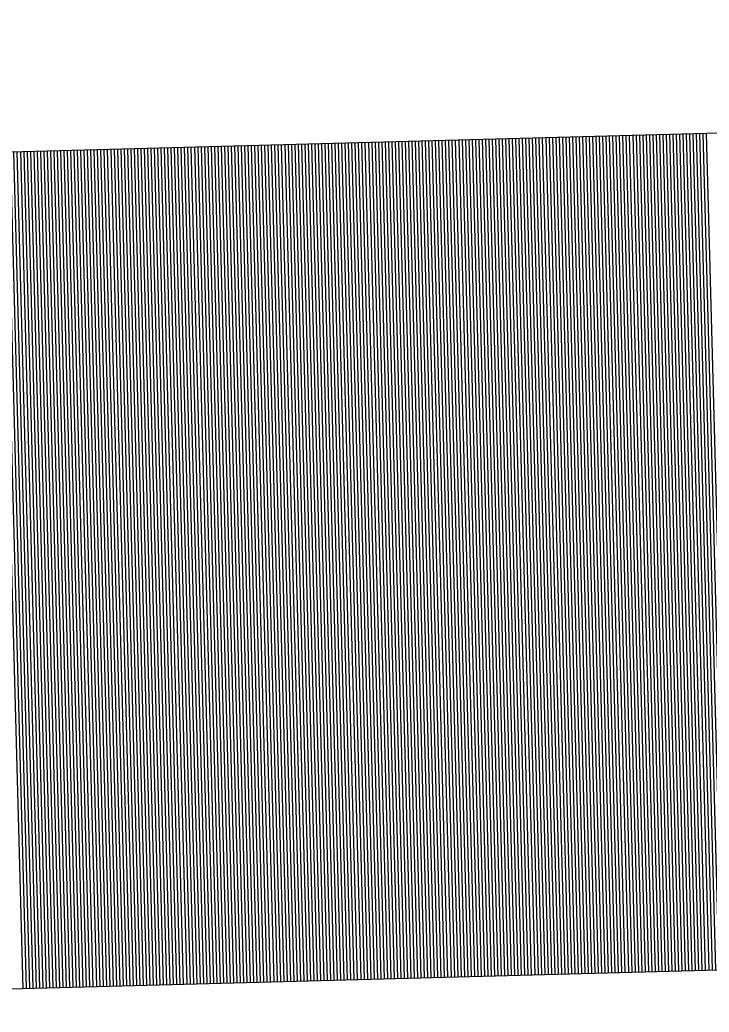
# Model space of a CAD drawing. Extents: x 1926836 to 1933254, y 596317 to 604524.
# Drawn here: x 1931255.599 to 1931257.706, y 598632.002 to 598635.036 of the extents above; entities that cross this region are included whole.
import ezdxf

# ---------------------------------------------------------------- set-up
doc = ezdxf.new("R2010")
doc.units = 0
doc.layers.add('Default', color=7, linetype='Continuous')

msp = doc.modelspace()

# ---------------------------------------------------------------- linework, layer by layer
at = {"layer": 'Default'}
for p, q in [((1931252.8342, 598634.5587), (1931270.6171, 598635.0361)), ((1931257.6976, 598634.6893), (1931257.7662, 598632.1321)), ((1931256.5622, 598634.6588), (1931256.6308, 598632.1016)), ((1931256.5724, 598634.6591), (1931256.6411, 598632.1019)), ((1931256.5826, 598634.6594), (1931256.6513, 598632.1021)), ((1931256.5929, 598634.6596), (1931256.6615, 598632.1024)), ((1931256.6031, 598634.6599), (1931256.6717, 598632.1027)), ((1931256.6133, 598634.6602), (1931256.682, 598632.103)), ((1931256.6236, 598634.6605), (1931256.6922, 598632.1032)), ((1931256.6338, 598634.6607), (1931256.7024, 598632.1035)), ((1931256.644, 598634.661), (1931256.7127, 598632.1038)), ((1931256.6542, 598634.6613), (1931256.7229, 598632.1041)), ((1931256.6645, 598634.6616), (1931256.7331, 598632.1043)), ((1931256.6747, 598634.6618), (1931256.7434, 598632.1046)), ((1931256.6849, 598634.6621), (1931256.7536, 598632.1049)), ((1931256.6952, 598634.6624), (1931256.7638, 598632.1052)), ((1931256.7054, 598634.6627), (1931256.774, 598632.1054)), ((1931256.7156, 598634.6629), (1931256.7843, 598632.1057)), ((1931256.7258, 598634.6632), (1931256.7945, 598632.106)), ((1931256.7361, 598634.6635), (1931256.8047, 598632.1063)), ((1931256.7463, 598634.6638), (1931256.815, 598632.1065)), ((1931256.7565, 598634.664), (1931256.8252, 598632.1068)), ((1931256.7668, 598634.6643), (1931256.8354, 598632.1071)), ((1931256.777, 598634.6646), (1931256.8456, 598632.1074)), ((1931256.7872, 598634.6649), (1931256.8559, 598632.1076)), ((1931256.7975, 598634.6651), (1931256.8661, 598632.1079)), ((1931256.8077, 598634.6654), (1931256.8763, 598632.1082)), ((1931256.8179, 598634.6657), (1931256.8866, 598632.1085)), ((1931256.8281, 598634.666), (1931256.8968, 598632.1087)), ((1931256.8384, 598634.6662), (1931256.907, 598632.109)), ((1931256.8486, 598634.6665), (1931256.9172, 598632.1093)), ((1931256.8588, 598634.6668), (1931256.9275, 598632.1096)), ((1931256.8691, 598634.6671), (1931256.9377, 598632.1098)), ((1931256.8793, 598634.6673), (1931256.9479, 598632.1101)), ((1931256.8895, 598634.6676), (1931256.9582, 598632.1104)), ((1931256.8997, 598634.6679), (1931256.9684, 598632.1107)), ((1931256.91, 598634.6682), (1931256.9786, 598632.1109)), ((1931256.9202, 598634.6684), (1931256.9888, 598632.1112)), ((1931256.9304, 598634.6687), (1931256.9991, 598632.1115)), ((1931256.9407, 598634.669), (1931257.0093, 598632.1118)), ((1931256.9509, 598634.6693), (1931257.0195, 598632.112)), ((1931256.9611, 598634.6695), (1931257.0298, 598632.1123)), ((1931256.9713, 598634.6698), (1931257.04, 598632.1126)), ((1931256.9816, 598634.6701), (1931257.0502, 598632.1129)), ((1931256.9918, 598634.6704), (1931257.0604, 598632.1131)), ((1931257.002, 598634.6706), (1931257.0707, 598632.1134)), ((1931257.0123, 598634.6709), (1931257.0809, 598632.1137)), ((1931257.0225, 598634.6712), (1931257.0911, 598632.114)), ((1931257.0327, 598634.6715), (1931257.1014, 598632.1142)), ((1931257.0429, 598634.6717), (1931257.1116, 598632.1145)), ((1931257.0532, 598634.672), (1931257.1218, 598632.1148)), ((1931257.0634, 598634.6723), (1931257.132, 598632.1151)), ((1931257.0736, 598634.6726), (1931257.1423, 598632.1153)), ((1931257.0839, 598634.6728), (1931257.1525, 598632.1156)), ((1931257.0941, 598634.6731), (1931257.1627, 598632.1159)), ((1931257.1043, 598634.6734), (1931257.173, 598632.1162)), ((1931257.1145, 598634.6737), (1931257.1832, 598632.1164)), ((1931257.1248, 598634.6739), (1931257.1934, 598632.1167)), ((1931257.135, 598634.6742), (1931257.2037, 598632.117)), ((1931257.1452, 598634.6745), (1931257.2139, 598632.1172)), ((1931257.1555, 598634.6747), (1931257.2241, 598632.1175)), ((1931257.1657, 598634.675), (1931257.2343, 598632.1178)), ((1931257.1759, 598634.6753), (1931257.2446, 598632.1181)), ((1931257.1862, 598634.6756), (1931257.2548, 598632.1183)), ((1931257.1964, 598634.6758), (1931257.265, 598632.1186)), ((1931257.2066, 598634.6761), (1931257.2753, 598632.1189)), ((1931257.2168, 598634.6764), (1931257.2855, 598632.1192)), ((1931257.2271, 598634.6767), (1931257.2957, 598632.1194)), ((1931257.2373, 598634.6769), (1931257.3059, 598632.1197)), ((1931257.2475, 598634.6772), (1931257.3162, 598632.12)), ((1931257.2578, 598634.6775), (1931257.3264, 598632.1203)), ((1931257.268, 598634.6778), (1931257.3366, 598632.1205)), ((1931257.2782, 598634.678), (1931257.3469, 598632.1208)), ((1931257.2884, 598634.6783), (1931257.3571, 598632.1211)), ((1931257.2987, 598634.6786), (1931257.3673, 598632.1214)), ((1931257.3089, 598634.6789), (1931257.3775, 598632.1216)), ((1931257.3191, 598634.6791), (1931257.3878, 598632.1219)), ((1931257.3294, 598634.6794), (1931257.398, 598632.1222)), ((1931257.3396, 598634.6797), (1931257.4082, 598632.1225)), ((1931257.3498, 598634.68), (1931257.4185, 598632.1227)), ((1931257.36, 598634.6802), (1931257.4287, 598632.123)), ((1931257.3703, 598634.6805), (1931257.4389, 598632.1233)), ((1931257.3805, 598634.6808), (1931257.4491, 598632.1236)), ((1931257.3907, 598634.6811), (1931257.4594, 598632.1238)), ((1931257.401, 598634.6813), (1931257.4696, 598632.1241)), ((1931257.4112, 598634.6816), (1931257.4798, 598632.1244)), ((1931257.4214, 598634.6819), (1931257.4901, 598632.1247)), ((1931257.4316, 598634.6822), (1931257.5003, 598632.1249)), ((1931257.4419, 598634.6824), (1931257.5105, 598632.1252)), ((1931257.4521, 598634.6827), (1931257.5207, 598632.1255)), ((1931257.4623, 598634.683), (1931257.531, 598632.1258)), ((1931257.4726, 598634.6833), (1931257.5412, 598632.126)), ((1931257.4828, 598634.6835), (1931257.5514, 598632.1263)), ((1931257.493, 598634.6838), (1931257.5617, 598632.1266)), ((1931257.5032, 598634.6841), (1931257.5719, 598632.1269)), ((1931257.5135, 598634.6844), (1931257.5821, 598632.1271)), ((1931257.5237, 598634.6846), (1931257.5924, 598632.1274)), ((1931257.5339, 598634.6849), (1931257.6026, 598632.1277)), ((1931257.5442, 598634.6852), (1931257.6128, 598632.128)), ((1931257.5544, 598634.6855), (1931257.623, 598632.1282)), ((1931257.5646, 598634.6857), (1931257.6333, 598632.1285)), ((1931257.5748, 598634.686), (1931257.6435, 598632.1288)), ((1931257.5851, 598634.6863), (1931257.6537, 598632.1291)), ((1931257.5953, 598634.6866), (1931257.664, 598632.1293)), ((1931257.6055, 598634.6868), (1931257.6742, 598632.1296)), ((1931257.6158, 598634.6871), (1931257.6844, 598632.1299)), ((1931257.626, 598634.6874), (1931257.6946, 598632.1302)), ((1931257.6362, 598634.6877), (1931257.7049, 598632.1304)), ((1931257.6465, 598634.6879), (1931257.7151, 598632.1307)), ((1931257.6567, 598634.6882), (1931257.7253, 598632.131)), ((1931257.6669, 598634.6885), (1931257.7356, 598632.1313)), ((1931257.6771, 598634.6888), (1931257.7458, 598632.1315)), ((1931257.6874, 598634.689), (1931257.756, 598632.1318)), ((1931255.5393, 598634.6314), (1931255.6079, 598632.0741)), ((1931255.5495, 598634.6316), (1931255.6182, 598632.0744)), ((1931255.5598, 598634.6319), (1931255.6284, 598632.0747)), ((1931255.57, 598634.6322), (1931255.6386, 598632.075)), ((1931255.5802, 598634.6325), (1931255.6489, 598632.0752)), ((1931255.5904, 598634.6327), (1931255.6591, 598632.0755)), ((1931255.6007, 598634.633), (1931255.6693, 598632.0758)), ((1931255.6109, 598634.6333), (1931255.6795, 598632.0761)), ((1931255.6211, 598634.6336), (1931255.6898, 598632.0763)), ((1931255.6314, 598634.6338), (1931255.7, 598632.0766)), ((1931255.6416, 598634.6341), (1931255.7102, 598632.0769)), ((1931255.6518, 598634.6344), (1931255.7205, 598632.0772)), ((1931255.662, 598634.6347), (1931255.7307, 598632.0774)), ((1931255.6723, 598634.6349), (1931255.7409, 598632.0777)), ((1931255.6825, 598634.6352), (1931255.7511, 598632.078)), ((1931255.6927, 598634.6355), (1931255.7614, 598632.0783)), ((1931255.703, 598634.6358), (1931255.7716, 598632.0785)), ((1931255.7132, 598634.636), (1931255.7818, 598632.0788)), ((1931255.7234, 598634.6363), (1931255.7921, 598632.0791)), ((1931255.7336, 598634.6366), (1931255.8023, 598632.0794)), ((1931255.7439, 598634.6369), (1931255.8125, 598632.0796)), ((1931255.7541, 598634.6371), (1931255.8227, 598632.0799)), ((1931255.7643, 598634.6374), (1931255.833, 598632.0802)), ((1931255.7746, 598634.6377), (1931255.8432, 598632.0805)), ((1931255.7848, 598634.638), (1931255.8534, 598632.0807)), ((1931255.795, 598634.6382), (1931255.8637, 598632.081)), ((1931255.8052, 598634.6385), (1931255.8739, 598632.0813)), ((1931255.8155, 598634.6388), (1931255.8841, 598632.0816)), ((1931255.8257, 598634.6391), (1931255.8944, 598632.0818)), ((1931255.8359, 598634.6393), (1931255.9046, 598632.0821)), ((1931255.8462, 598634.6396), (1931255.9148, 598632.0824)), ((1931255.8564, 598634.6399), (1931255.925, 598632.0827)), ((1931255.8666, 598634.6402), (1931255.9353, 598632.0829)), ((1931255.8769, 598634.6404), (1931255.9455, 598632.0832)), ((1931255.8871, 598634.6407), (1931255.9557, 598632.0835)), ((1931255.8973, 598634.641), (1931255.966, 598632.0837)), ((1931255.9075, 598634.6413), (1931255.9762, 598632.084)), ((1931255.9178, 598634.6415), (1931255.9864, 598632.0843)), ((1931255.928, 598634.6418), (1931255.9966, 598632.0846)), ((1931255.9382, 598634.6421), (1931256.0069, 598632.0848)), ((1931255.9485, 598634.6423), (1931256.0171, 598632.0851)), ((1931255.9587, 598634.6426), (1931256.0273, 598632.0854)), ((1931255.9689, 598634.6429), (1931256.0376, 598632.0857)), ((1931255.9791, 598634.6432), (1931256.0478, 598632.0859)), ((1931255.9894, 598634.6434), (1931256.058, 598632.0862)), ((1931255.9996, 598634.6437), (1931256.0682, 598632.0865)), ((1931256.0098, 598634.644), (1931256.0785, 598632.0868)), ((1931256.0201, 598634.6443), (1931256.0887, 598632.087)), ((1931256.0303, 598634.6445), (1931256.0989, 598632.0873)), ((1931256.0405, 598634.6448), (1931256.1092, 598632.0876)), ((1931256.0507, 598634.6451), (1931256.1194, 598632.0879)), ((1931256.061, 598634.6454), (1931256.1296, 598632.0881)), ((1931256.0712, 598634.6456), (1931256.1398, 598632.0884)), ((1931256.0814, 598634.6459), (1931256.1501, 598632.0887)), ((1931256.0917, 598634.6462), (1931256.1603, 598632.089)), ((1931256.1019, 598634.6465), (1931256.1705, 598632.0892)), ((1931256.1121, 598634.6467), (1931256.1808, 598632.0895)), ((1931256.1223, 598634.647), (1931256.191, 598632.0898)), ((1931256.1326, 598634.6473), (1931256.2012, 598632.0901)), ((1931256.1428, 598634.6476), (1931256.2114, 598632.0903)), ((1931256.153, 598634.6478), (1931256.2217, 598632.0906)), ((1931256.1633, 598634.6481), (1931256.2319, 598632.0909)), ((1931256.1735, 598634.6484), (1931256.2421, 598632.0912)), ((1931256.1837, 598634.6487), (1931256.2524, 598632.0914)), ((1931256.1939, 598634.6489), (1931256.2626, 598632.0917)), ((1931256.2042, 598634.6492), (1931256.2728, 598632.092)), ((1931256.2144, 598634.6495), (1931256.2831, 598632.0923)), ((1931256.2246, 598634.6498), (1931256.2933, 598632.0925)), ((1931256.2349, 598634.65), (1931256.3035, 598632.0928)), ((1931256.2451, 598634.6503), (1931256.3137, 598632.0931)), ((1931256.2553, 598634.6506), (1931256.324, 598632.0934)), ((1931256.2655, 598634.6509), (1931256.3342, 598632.0936)), ((1931256.2758, 598634.6511), (1931256.3444, 598632.0939)), ((1931256.286, 598634.6514), (1931256.3547, 598632.0942)), ((1931256.2962, 598634.6517), (1931256.3649, 598632.0945)), ((1931256.3065, 598634.652), (1931256.3751, 598632.0947)), ((1931256.3167, 598634.6522), (1931256.3853, 598632.095)), ((1931256.3269, 598634.6525), (1931256.3956, 598632.0953)), ((1931256.3372, 598634.6528), (1931256.4058, 598632.0956)), ((1931256.3474, 598634.6531), (1931256.416, 598632.0958)), ((1931256.3576, 598634.6533), (1931256.4263, 598632.0961)), ((1931256.3678, 598634.6536), (1931256.4365, 598632.0964)), ((1931256.3781, 598634.6539), (1931256.4467, 598632.0967)), ((1931256.3883, 598634.6542), (1931256.4569, 598632.0969)), ((1931256.3985, 598634.6544), (1931256.4672, 598632.0972)), ((1931256.4088, 598634.6547), (1931256.4774, 598632.0975)), ((1931256.419, 598634.655), (1931256.4876, 598632.0978)), ((1931256.4292, 598634.6553), (1931256.4979, 598632.098)), ((1931256.4394, 598634.6555), (1931256.5081, 598632.0983)), ((1931256.4497, 598634.6558), (1931256.5183, 598632.0986)), ((1931256.4599, 598634.6561), (1931256.5285, 598632.0989)), ((1931256.4701, 598634.6564), (1931256.5388, 598632.0991)), ((1931256.4804, 598634.6566), (1931256.549, 598632.0994)), ((1931256.4906, 598634.6569), (1931256.5592, 598632.0997)), ((1931256.5008, 598634.6572), (1931256.5695, 598632.0999)), ((1931256.511, 598634.6575), (1931256.5797, 598632.1002)), ((1931256.5213, 598634.6577), (1931256.5899, 598632.1005)), ((1931256.5315, 598634.658), (1931256.6001, 598632.1008)), ((1931256.5417, 598634.6583), (1931256.6104, 598632.101)), ((1931256.552, 598634.6585), (1931256.6206, 598632.1013)), ((1931252.9028, 598632.0015), (1931270.6858, 598632.4789))]:
    msp.add_line(p, q, dxfattribs=at)

doc.saveas('drawing.dxf')
